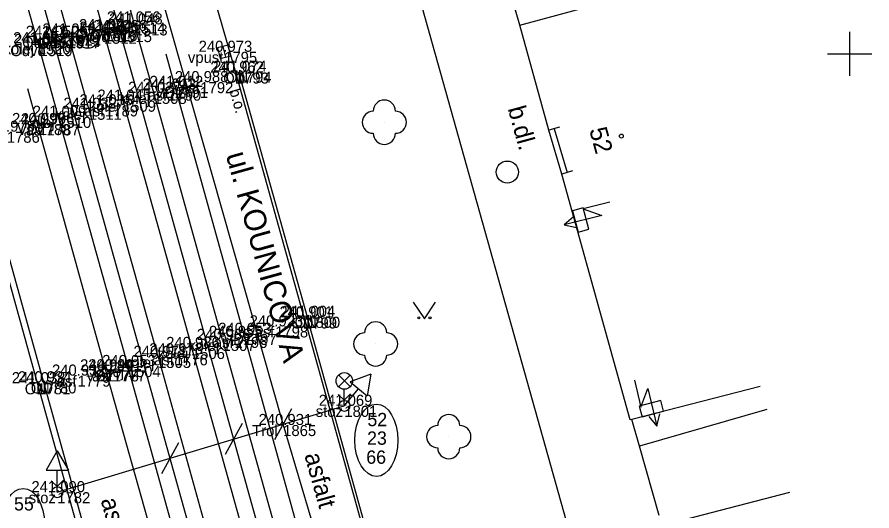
# Model space of a CAD drawing. Extents: x -599098 to -598820, y -1159597 to -1158744.
# Drawn here: x -599037.57 to -598999, y -1158870.64 to -1158848.34 of the extents above; entities that cross this region are included whole.
import ezdxf

# ---------------------------------------------------------------- set-up
doc = ezdxf.new("R2010")
doc.units = 0
for name, color, linetype in [('body', 7, 'Continuous'), ('budovy', 7, 'Continuous'), ('dešťové vpusti šachty', 7, 'Continuous'), ('dopravní značky semafory', 7, 'Continuous'), ('druh pozemku stromy', 7, 'Continuous'), ('hektometrická síť', 7, 'Continuous'), ('kresba', 7, 'Continuous'), ('kódy bodů', 7, 'Continuous'), ('popisy', 7, 'Continuous'), ('popisy budov', 7, 'Continuous'), ('tram_koleje', 7, 'Continuous'), ('tram_odvodňovač', 7, 'Continuous'), ('tram_osa', 7, 'Continuous'), ('trol_detaily', 7, 'Continuous'), ('trol_převěsy', 7, 'Continuous'), ('trol_troljová stopa', 7, 'Continuous'), ('trol_ved sloupy konzoly', 7, 'Continuous'), ('trol_čísla sloupů', 7, 'Continuous'), ('vodorovné dopravní značení_bílé', 7, 'Continuous'), ('výšky bodů', 7, 'Continuous'), ('značky IS', 7, 'Continuous'), ('čísla bodů', 7, 'Continuous')]:
    doc.layers.add(name, color=color, linetype=linetype)

msp = doc.modelspace()

# ---------------------------------------------------------------- linework, layer by layer
at = {"layer": 'body'}
for p, q in [((-599033.622, -1158848.932), (-599033.622, -1158848.932)), ((-599032.355, -1158848.586), (-599032.355, -1158848.586)), ((-599032.265, -1158848.671), (-599032.265, -1158848.671)), ((-599036.021, -1158849.233), (-599036.021, -1158849.233)), ((-599035.289, -1158849.257), (-599035.289, -1158849.257)), ((-599035.263, -1158849.128), (-599035.263, -1158849.128)), ((-599033.651, -1158849.046), (-599033.651, -1158849.046)), ((-599032.971, -1158848.972), (-599032.971, -1158848.972)), ((-599036.638, -1158849.522), (-599036.638, -1158849.522)), ((-599036.555, -1158849.605), (-599036.555, -1158849.605)), ((-599028.224, -1158849.909), (-599028.224, -1158849.909)), ((-599027.697, -1158850.844), (-599027.697, -1158850.844)), ((-599027.575, -1158850.806), (-599027.575, -1158850.806)), ((-599030.749, -1158851.615), (-599030.749, -1158851.615)), ((-599030.437, -1158851.493), (-599030.437, -1158851.493)), ((-599029.299, -1158851.278), (-599029.299, -1158851.278)), ((-599031.404, -1158851.762), (-599031.404, -1158851.762)), ((-599033.6, -1158852.327), (-599033.6, -1158852.327)), ((-599032.791, -1158852.115), (-599032.791, -1158852.115)), ((-599034.327, -1158852.48), (-599034.327, -1158852.48)), ((-599036.644, -1158853.17), (-599036.644, -1158853.17)), ((-599035.712, -1158852.845), (-599035.712, -1158852.845)), ((-599036.237, -1158853.186), (-599036.237, -1158853.186)), ((-599024.622, -1158861.904), (-599024.622, -1158861.904)), ((-599024.48, -1158861.874), (-599024.48, -1158861.874)), ((-599025.923, -1158862.307), (-599025.923, -1158862.307)), ((-599027.76, -1158862.782), (-599027.76, -1158862.782)), ((-599027.342, -1158862.645), (-599027.342, -1158862.645)), ((-599028.297, -1158862.918), (-599028.297, -1158862.918)), ((-599030.452, -1158863.568), (-599030.452, -1158863.568)), ((-599029.681, -1158863.282), (-599029.681, -1158863.282)), ((-599031.208, -1158863.685), (-599031.208, -1158863.685)), ((-599033.56, -1158864.293), (-599033.56, -1158864.293)), ((-599033.249, -1158864.292), (-599033.249, -1158864.292)), ((-599032.577, -1158864.098), (-599032.577, -1158864.098)), ((-599034.841, -1158864.531), (-599034.841, -1158864.531)), ((-599036.653, -1158864.874), (-599036.653, -1158864.874)), ((-599036.378, -1158864.834), (-599036.378, -1158864.834)), ((-599022.803, -1158865.895), (-599022.803, -1158865.895)), ((-599025.562, -1158866.761), (-599025.562, -1158866.761)), ((-599035.754, -1158869.794), (-599035.754, -1158869.794))]:
    msp.add_line(p, q, dxfattribs=at)
at = {"layer": 'budovy'}
for p, q in [((-599014.89, -1158848.71), (-599016.28, -1158843.73)), ((-599014.89, -1158848.71), (-599009.058, -1158847.12)), ((-599013.57, -1158853.45), (-599014.89, -1158848.71)), ((-599012.99, -1158855.43), (-599013.57, -1158853.45)), ((-599009.9, -1158866.53), (-599012.99, -1158855.43)), ((-599004.036, -1158865.029), (-599009.83, -1158866.51)), ((-599009.83, -1158866.51), (-599009.9, -1158866.53))]:
    msp.add_line(p, q, dxfattribs=at)
msp.add_circle((-599010.303, -1158853.714), 0.0875, dxfattribs=at)
at = {"layer": 'dešťové vpusti šachty'}
msp.add_line((-599028.283, -1158849.666), (-599028.165, -1158850.152), dxfattribs=at)
msp.add_lwpolyline([(-599028.526, -1158849.725), (-599028.408, -1158850.211), (-599027.922, -1158850.093), (-599028.04, -1158849.607)], close=True, dxfattribs=at)
at = {"layer": 'dopravní značky semafory'}
for p, q in [((-599021.604, -1158864.465), (-599022.543, -1158864.808)), ((-599021.604, -1158864.465), (-599021.777, -1158865.45)), ((-599022.803, -1158865.895), (-599022.16, -1158865.129)), ((-599022.543, -1158864.808), (-599021.777, -1158865.45)), ((-599035.754, -1158867.928), (-599036.254, -1158868.794)), ((-599035.754, -1158867.928), (-599035.254, -1158868.794)), ((-599036.254, -1158868.794), (-599035.254, -1158868.794)), ((-599035.754, -1158869.794), (-599035.754, -1158868.794))]:
    msp.add_line(p, q, dxfattribs=at)
at = {"layer": 'druh pozemku stromy'}
msp.add_lwpolyline([(-599019.69, -1158861.22), (-599019.19, -1158861.97), (-599018.69, -1158861.22)], dxfattribs=at)
for centre, radius in [((-599021, -1158853.09), 0.0005), ((-599019.44, -1158861.92), 0.05), ((-599018.94, -1158861.92), 0.05), ((-599021.39, -1158863.1), 0.0005), ((-599018.09, -1158867.29), 0.0005)]:
    msp.add_circle(centre, radius, dxfattribs=at)
for centre, start, end in [((-599021, -1158852.59), 0, 180), ((-599021.5, -1158853.09), 90, 270), ((-599020.5, -1158853.09), 270, 90), ((-599021, -1158853.59), 180, 360), ((-599021.39, -1158862.6), 0, 180), ((-599021.89, -1158863.1), 90, 270), ((-599020.89, -1158863.1), 270, 90), ((-599021.39, -1158863.6), 180, 360), ((-599018.09, -1158866.79), 0, 180), ((-599018.59, -1158867.29), 90, 270), ((-599017.59, -1158867.29), 270, 90), ((-599018.09, -1158867.79), 180, 360)]:
    msp.add_arc(centre, 0.5, start, end, dxfattribs=at)
at = {"layer": 'hektometrická síť'}
for p, q in [((-599000, -1158851), (-599000, -1158849)), ((-599001, -1158850), (-598999, -1158850))]:
    msp.add_line(p, q, dxfattribs=at)
at = {"layer": 'kresba'}
for p, q in [((-599012.54, -1158871.97), (-599020.15, -1158844.83)), ((-599027.699, -1158850.844), (-599028.75, -1158847.21)), ((-599024.622, -1158861.904), (-599027.697, -1158850.844)), ((-599027.575, -1158850.806), (-599024.48, -1158861.874)), ((-599013.09, -1158853.309), (-599013.57, -1158853.45)), ((-599013.33, -1158853.38), (-599012.75, -1158855.36)), ((-599036.653, -1158864.874), (-599039.732, -1158853.737)), ((-599039.473, -1158853.684), (-599036.378, -1158864.834)), ((-599012.51, -1158855.289), (-599012.99, -1158855.43)), ((-599024.622, -1158861.904), (-599021.589, -1158872.781)), ((-599021.478, -1158872.727), (-599024.48, -1158861.874)), ((-599033.184, -1158877.298), (-599036.653, -1158864.874)), ((-599036.378, -1158864.834), (-599032.906, -1158877.248)), ((-599003.748, -1158866.055), (-599009.49, -1158867.71)), ((-599009.49, -1158867.71), (-599009.83, -1158866.51)), ((-599008.6, -1158870.84), (-599009.49, -1158867.71)), ((-599008.15, -1158871.21), (-599002.699, -1158869.794))]:
    msp.add_line(p, q, dxfattribs=at)
at = {"layer": 'tram_koleje'}
for p, q in [((-599032.265, -1158848.671), (-599036.478, -1158833.562)), ((-599037.862, -1158833.921), (-599033.651, -1158849.046)), ((-599035.263, -1158849.128), (-599039.348, -1158834.467)), ((-599040.727, -1158834.846), (-599036.638, -1158849.522)), ((-599031.404, -1158851.762), (-599032.265, -1158848.671)), ((-599034.327, -1158852.48), (-599035.263, -1158849.128)), ((-599033.651, -1158849.046), (-599032.791, -1158852.115)), ((-599036.638, -1158849.522), (-599035.712, -1158852.845)), ((-599028.297, -1158862.918), (-599031.404, -1158851.762)), ((-599032.791, -1158852.115), (-599029.681, -1158863.282)), ((-599031.208, -1158863.685), (-599034.327, -1158852.48)), ((-599035.712, -1158852.845), (-599032.577, -1158864.098)), ((-599028.297, -1158862.918), (-599025.14, -1158874.246)), ((-599026.52, -1158874.625), (-599029.681, -1158863.282)), ((-599031.208, -1158863.685), (-599028.03, -1158875.089)), ((-599029.41, -1158875.471), (-599032.577, -1158864.098))]:
    msp.add_line(p, q, dxfattribs=at)
at = {"layer": 'tram_odvodňovač'}
for p, q in [((-599033.622, -1158848.932), (-599032.355, -1158848.586)), ((-599033.566, -1158849.134), (-599033.622, -1158848.932)), ((-599032.299, -1158848.788), (-599033.566, -1158849.134)), ((-599032.355, -1158848.586), (-599032.299, -1158848.788)), ((-599035.346, -1158849.047), (-599036.612, -1158849.395)), ((-599036.555, -1158849.605), (-599035.289, -1158849.257)), ((-599035.289, -1158849.257), (-599035.346, -1158849.047)), ((-599036.612, -1158849.395), (-599036.555, -1158849.605))]:
    msp.add_line(p, q, dxfattribs=at)
at = {"layer": 'tram_osa'}
for points in [[(-599016.803, -1158906.805), (-599019.981, -1158895.419), (-599022.632, -1158885.903), (-599025.83, -1158874.435), (-599028.989, -1158863.1), (-599032.097, -1158851.938), (-599032.958, -1158848.858), (-599037.17, -1158833.741), (-599041.581, -1158817.902)], [(-599044.518, -1158818.761), (-599040.037, -1158834.656), (-599035.95, -1158849.325), (-599035.019, -1158852.662), (-599031.892, -1158863.891), (-599028.72, -1158875.28), (-599025.529, -1158886.717), (-599022.874, -1158896.237), (-599019.714, -1158907.545)]]:
    msp.add_lwpolyline(points, dxfattribs=at)
at = {"layer": 'trol_detaily'}
for p, q in [((-599025.18, -1158866.026), (-599025.95, -1158867.427)), ((-599027.406, -1158866.696), (-599028.177, -1158868.098)), ((-599030.289, -1158867.564), (-599031.059, -1158868.965))]:
    msp.add_line(p, q, dxfattribs=at)
at = {"layer": 'trol_převěsy'}
msp.add_line((-599035.754, -1158869.794), (-599022.803, -1158865.895), dxfattribs=at)
at = {"layer": 'trol_troljová stopa'}
for p, q in [((-599025.562, -1158866.726), (-599032.143, -1158843.549)), ((-599024.005, -1158871.979), (-599025.562, -1158866.726))]:
    msp.add_line(p, q, dxfattribs=at)
at = {"layer": 'trol_ved sloupy konzoly'}
for p, q in [((-599022.806, -1158865.646), (-599023.081, -1158865.379)), ((-599022.806, -1158865.646), (-599022.812, -1158865.274)), ((-599022.806, -1158865.646), (-599022.52, -1158865.353)), ((-599035.757, -1158869.545), (-599036.032, -1158869.278)), ((-599035.757, -1158869.545), (-599035.763, -1158869.173)), ((-599035.757, -1158869.545), (-599035.471, -1158869.252))]:
    msp.add_line(p, q, dxfattribs=at)
for centre in [(-599022.802, -1158865.896), (-599035.753, -1158869.795)]:
    msp.add_circle(centre, 0.248, dxfattribs=at)
at = {"layer": 'trol_čísla sloupů'}
for centre in [(-599021.356, -1158867.452), (-599037.297, -1158871.259)]:
    msp.add_ellipse(centre, major_axis=(0, -1.633), ratio=0.595913, dxfattribs=at)
at = {"layer": 'vodorovné dopravní značení_bílé'}
for points in [[(-599023.895, -1158875.07), (-599027.342, -1158862.645), (-599030.437, -1158851.493), (-599030.847, -1158850.016)], [(-599030.477, -1158875.276), (-599033.56, -1158864.293), (-599036.644, -1158853.17), (-599037.083, -1158851.585)]]:
    msp.add_lwpolyline(points, dxfattribs=at)
at = {"layer": 'značky IS'}
for p, q in [((-599023.067, -1158865.033), (-599022.539, -1158864.505)), ((-599022.531, -1158865.03), (-599023.059, -1158864.501)), ((-599022.803, -1158865.895), (-599022.803, -1158865.145))]:
    msp.add_line(p, q, dxfattribs=at)
for points in [[(-599010.818, -1158856.695), (-599012.031, -1158856.997), (-599011.182, -1158857.301), (-599012.88, -1158857.724)], [(-599012.456, -1158857.361), (-599012.88, -1158857.724), (-599012.335, -1158857.846)], [(-599009.714, -1158864.74), (-599009.42, -1158865.955), (-599009.111, -1158865.108), (-599008.699, -1158866.809)], [(-599009.059, -1158866.382), (-599008.699, -1158866.809), (-599008.573, -1158866.264)]]:
    msp.add_lwpolyline(points, dxfattribs=at)
for points in [[(-599012.514, -1158857.085), (-599012.248, -1158858.049), (-599011.766, -1158857.915), (-599012.032, -1158856.951)], [(-599009.371, -1158866.388), (-599008.403, -1158866.136), (-599008.529, -1158865.652), (-599009.497, -1158865.904)]]:
    msp.add_lwpolyline(points, close=True, dxfattribs=at)
for centre, radius in [((-599034.38, -1158849.26), 0.5), ((-599015.45, -1158855.34), 0.5), ((-599022.803, -1158864.77), 0.375)]:
    msp.add_circle(centre, radius, dxfattribs=at)

# ---------------------------------------------------------------- texts
at = {"layer": 'kódy bodů'}
for s, p in [('Odvo', (-599034.94, -1158849.432)), ('kolej', (-599033.805, -1158849.171)), ('Odvo', (-599033.673, -1158849.086)), ('Odvo', (-599037.339, -1158849.733)), ('kolej', (-599036.803, -1158849.628)), ('Odvo', (-599036.607, -1158849.757)), ('kolej', (-599035.191, -1158849.546)), ('Odvo', (-599034.289, -1158849.472)), ('kolej', (-599038.178, -1158850.022)), ('Odvo', (-599037.873, -1158850.105)), ('vpust', (-599029.859, -1158850.409)), ('OD', (-599028.269, -1158851.344)), ('ON', (-599028.145, -1158851.306)), ('asf', (-599030.232, -1158851.778)), ('asf', (-599031.682, -1158852.115)), ('VDZ', (-599031.357, -1158851.993)), ('kolej', (-599032.944, -1158852.262)), ('asf', (-599034.533, -1158852.827)), ('kolej', (-599034.331, -1158852.615)), ('kolej', (-599035.867, -1158852.98)), ('VDZ', (-599037.564, -1158853.67)), ('kolej', (-599037.252, -1158853.345)), ('asf', (-599037.17, -1158853.686)), ('OD', (-599025.194, -1158862.404)), ('ON', (-599025.05, -1158862.374)), ('asf', (-599026.856, -1158862.807)), ('asf', (-599028.693, -1158863.282)), ('VDZ', (-599028.262, -1158863.145)), ('kolej', (-599029.837, -1158863.418)), ('asf', (-599031.385, -1158864.068)), ('kolej', (-599031.221, -1158863.782)), ('kolej', (-599032.748, -1158864.185)), ('VDZ', (-599034.48, -1158864.793)), ('asf', (-599034.182, -1158864.792)), ('kolej', (-599034.117, -1158864.598)), ('asf', (-599035.774, -1158865.031)), ('ON', (-599037.223, -1158865.374)), ('OD', (-599036.95, -1158865.334)), ('stoz', (-599024.093, -1158866.395)), ('Trol', (-599026.962, -1158867.261)), ('stoz', (-599037.044, -1158870.294))]:
    msp.add_text(s, height=0.5, dxfattribs=at).set_placement(p)
at = {"layer": 'popisy'}
for s, height, rotation, p in [('b.o.', 0.5, 285.5375, (-599027.991, -1158851.653)), ('b.dl.', 0.8, 285.3605, (-599015.434, -1158852.47)), ('ul. KOUNICOVA', 1, 285.5142, (-599028.156, -1158854.559)), ('asfalt', 0.8, 285.5601, (-599024.611, -1158868.118)), ('asfalt', 0.8, 285.5601, (-599033.8, -1158870.15))]:
    msp.add_text(s, height=height, rotation=rotation, dxfattribs=at).set_placement(p)
at = {"layer": 'popisy budov'}
msp.add_text('52', height=0.8, rotation=285.36, dxfattribs=at).set_placement((-599011.76, -1158853.429))
at = {"layer": 'trol_čísla sloupů'}
for s, p in [('52', (-599021.764, -1158866.815)), ('23', (-599021.777, -1158867.653)), ('66', (-599021.814, -1158868.512)), ('55', (-599037.706, -1158870.622))]:
    msp.add_text(s, height=0.6, dxfattribs=at).set_placement(p)
at = {"layer": 'výšky bodů'}
for s, p in [('241.056', (-599033.515, -1158848.586)), ('241.048', (-599033.417, -1158848.671)), ('241.074', (-599034.774, -1158848.932)), ('241.061', (-599034.759, -1158849.046)), ('241.066', (-599034.131, -1158848.972)), ('241.052', (-599037.173, -1158849.233)), ('241.057', (-599036.441, -1158849.257)), ('241.056', (-599036.423, -1158849.128)), ('241.031', (-599037.746, -1158849.522)), ('241.044', (-599037.707, -1158849.605)), ('240.973', (-599029.376, -1158849.909)), ('240.962', (-599028.849, -1158850.844)), ('241.074', (-599028.727, -1158850.806)), ('240.988', (-599030.451, -1158851.278)), ('241.027', (-599032.556, -1158851.762)), ('241.013', (-599031.901, -1158851.615)), ('241.012', (-599031.589, -1158851.493)), ('241.045', (-599033.943, -1158852.115)), ('241.032', (-599035.479, -1158852.48)), ('241.035', (-599034.752, -1158852.327)), ('241.009', (-599036.864, -1158852.845)), ('240.997', (-599037.796, -1158853.17)), ('240.996', (-599037.397, -1158853.186)), ('240.978', (-599039.182, -1158853.516)), ('240.901', (-599025.73, -1158861.904)), ('241.004', (-599025.632, -1158861.874)), ('240.923', (-599027.075, -1158862.307)), ('240.966', (-599029.457, -1158862.918)), ('240.955', (-599028.912, -1158862.782)), ('240.953', (-599028.494, -1158862.645)), ('240.986', (-599030.841, -1158863.282)), ('240.971', (-599032.316, -1158863.685)), ('240.973', (-599031.604, -1158863.568)), ('240.953', (-599033.729, -1158864.098)), ('240.940', (-599034.726, -1158864.293)), ('240.941', (-599034.357, -1158864.292)), ('241.038', (-599037.805, -1158864.874)), ('240.934', (-599037.53, -1158864.834)), ('240.932', (-599035.993, -1158864.531)), ('241.069', (-599023.955, -1158865.895)), ('240.931', (-599026.67, -1158866.761)), ('241.090', (-599036.92, -1158869.794))]:
    msp.add_text(s, height=0.5, dxfattribs=at).set_placement(p)
at = {"layer": 'čísla bodů'}
for s, p in [('1516', (-599033.622, -1158849.432)), ('1514', (-599032.355, -1158849.086)), ('1513', (-599032.265, -1158849.171)), ('1518', (-599036.021, -1158849.733)), ('1517', (-599035.289, -1158849.757)), ('1521', (-599035.263, -1158849.628)), ('1512', (-599033.651, -1158849.546)), ('1515', (-599032.971, -1158849.472)), ('1520', (-599036.638, -1158850.022)), ('1519', (-599036.555, -1158850.105)), ('1795', (-599028.224, -1158850.409)), ('1793', (-599027.697, -1158851.344)), ('1794', (-599027.575, -1158851.306)), ('1790', (-599030.749, -1158852.115)), ('1791', (-599030.437, -1158851.993)), ('1792', (-599029.299, -1158851.778)), ('1508', (-599031.404, -1158852.262)), ('1789', (-599033.6, -1158852.827)), ('1509', (-599032.791, -1158852.615)), ('1511', (-599034.327, -1158852.98)), ('1788', (-599036.644, -1158853.67)), ('1787', (-599036.237, -1158853.686)), ('1510', (-599035.712, -1158853.345)), ('1786', (-599038.03, -1158854.016)), ('1799', (-599024.622, -1158862.404)), ('1800', (-599024.48, -1158862.374)), ('1798', (-599025.923, -1158862.807)), ('1796', (-599027.76, -1158863.282)), ('1797', (-599027.342, -1158863.145)), ('1507', (-599028.297, -1158863.418)), ('1776', (-599030.452, -1158864.068)), ('1506', (-599029.681, -1158863.782)), ('1505', (-599031.208, -1158864.185)), ('1778', (-599033.56, -1158864.793)), ('1777', (-599033.249, -1158864.792)), ('1504', (-599032.577, -1158864.598)), ('1779', (-599034.841, -1158865.031)), ('1781', (-599036.653, -1158865.374)), ('1780', (-599036.378, -1158865.334)), ('1801', (-599022.803, -1158866.395)), ('1865', (-599025.562, -1158867.261)), ('1782', (-599035.754, -1158870.294))]:
    msp.add_text(s, height=0.5, dxfattribs=at).set_placement(p)

doc.saveas('drawing.dxf')
